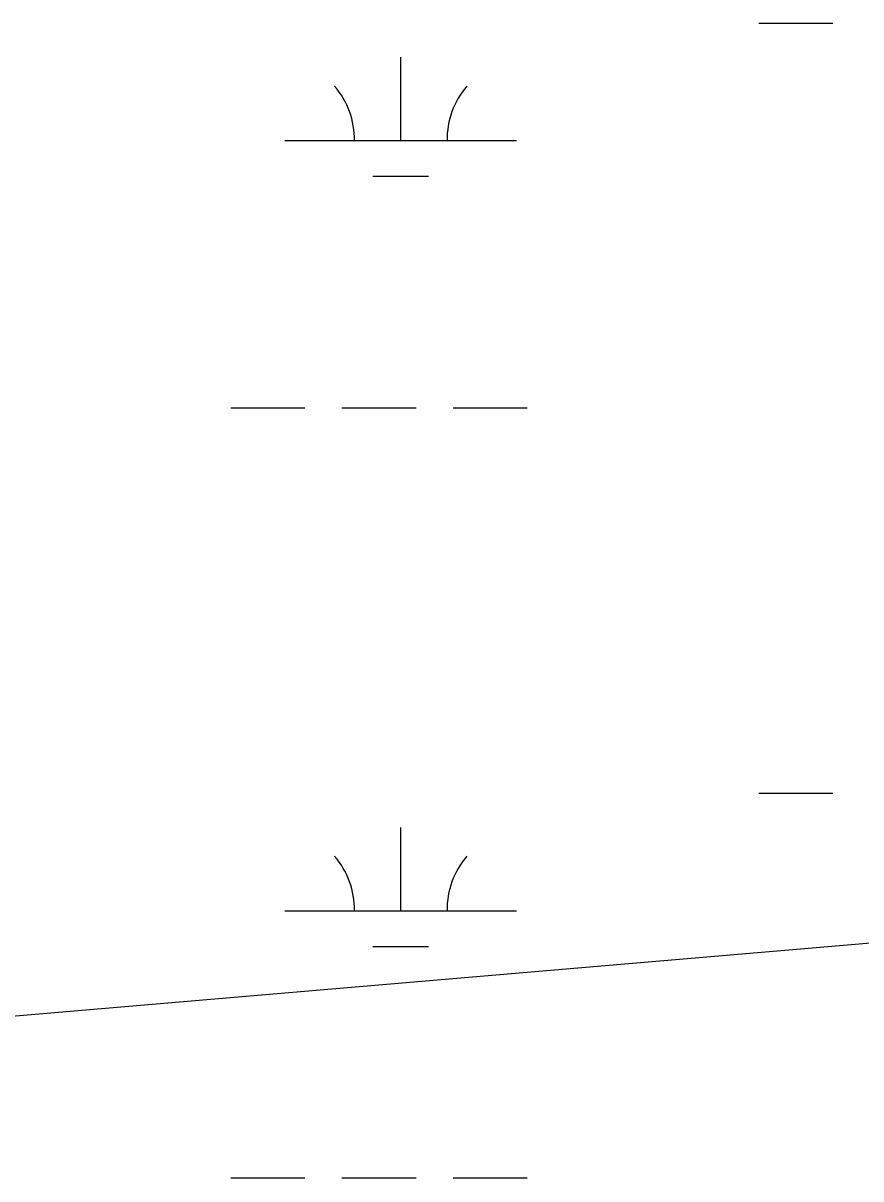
# Model space of a CAD drawing. Extents: x 3177185 to 3215018, y 812988 to 838321.
# Drawn here: x 3189293 to 3189654.7, y 835351 to 835850.2 of the extents above; entities that cross this region are included whole.
import ezdxf

# ---------------------------------------------------------------- set-up
doc = ezdxf.new("R2010")
doc.units = 0
doc.layers.add('V-TOPO-SHOR', color=7, linetype='Continuous')
doc.layers.add('V-WETL-SWMP', color=7, linetype='Continuous')

msp = doc.modelspace()

# ---------------------------------------------------------------- linework, layer by layer
at = {"layer": 'V-TOPO-SHOR'}
msp.add_lwpolyline([(3191619.98, 835667.48), (3191424.26, 835651.54), (3191361.61, 835655.02), (3191274.6, 835634.14), (3191184.11, 835616.74), (3191006.62, 835609.78), (3190317.5, 835522.77), (3189906.82, 835474.04), (3188928.83, 835390.51), (3188918.39, 835362.67), (3188897.51, 835352.23), (3188881.15, 835350.97)], dxfattribs=at)
at = {"layer": 'V-WETL-SWMP'}
for p, q in [((3189610.67, 835850.25), (3189642.67, 835850.25)), ((3189456.08, 835799.51), (3189456.08, 835835.51)), ((3189406.08, 835799.51), (3189506.08, 835799.51)), ((3189444.08, 835784.08), (3189468.08, 835784.08)), ((3189382.67, 835684.08), (3189414.67, 835684.08)), ((3189430.67, 835684.08), (3189462.67, 835684.08)), ((3189478.67, 835684.08), (3189510.67, 835684.08)), ((3189610.67, 835517.57), (3189642.67, 835517.57)), ((3189456.08, 835466.83), (3189456.08, 835502.83)), ((3189406.08, 835466.83), (3189506.08, 835466.83)), ((3189444.08, 835451.4), (3189468.08, 835451.4)), ((3189382.67, 835351.4), (3189414.67, 835351.4)), ((3189430.67, 835351.4), (3189462.67, 835351.4)), ((3189478.67, 835351.4), (3189510.67, 835351.4))]:
    msp.add_line(p, q, dxfattribs=at)
for centre, start, end in [((3189400.84, 835799.98), 359.2282, 40.7718), ((3189511.32, 835799.98), 139.2282, 180.7718), ((3189400.84, 835467.31), 359.2282, 40.7718), ((3189511.32, 835467.31), 139.2282, 180.7718)]:
    msp.add_arc(centre, 35.25, start, end, dxfattribs=at)

doc.saveas('drawing.dxf')
